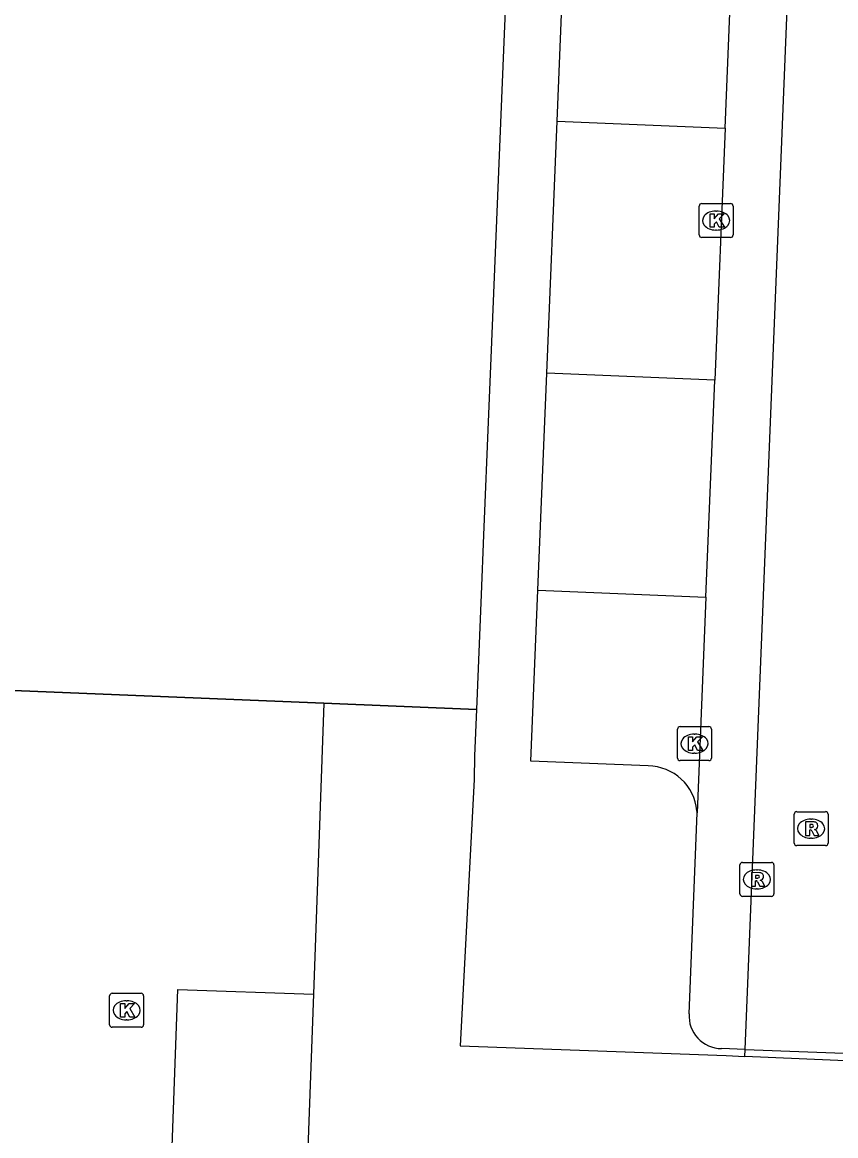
# Model space of a CAD drawing. Extents: x 160732 to 162105, y 387428 to 388479.
# Drawn here: x 161477.7 to 161501.67, y 387503.85 to 387536.68 of the extents above; entities that cross this region are included whole.
import ezdxf

# ---------------------------------------------------------------- set-up
doc = ezdxf.new("R2010")
doc.units = 0
for name, color, linetype in [('IMGEO_Kolk', 7, 'Continuous'), ('IMGEO_Muur', 7, 'Continuous'), ('IMGEO_Rijbaan_lokaal_gesloten', 7, 'Continuous'), ('IMGEO_Rijbaan_lokaal_open', 7, 'Continuous'), ('IMGEO_Rioolput', 7, 'Continuous'), ('IMGEO_Voetpad_gesloten', 7, 'Continuous'), ('IMGEO_Voetpad_open', 7, 'Continuous')]:
    doc.layers.add(name, color=color, linetype=linetype)

msp = doc.modelspace()

# ---------------------------------------------------------------- linework, layer by layer
at = {"layer": 'IMGEO_Kolk'}
for p, q in [((161497.723, 387531.335), (161498.575, 387531.335)), ((161497.648, 387530.409), (161497.648, 387531.261)), ((161498.136, 387531.115), (161498.161, 387531.115)), ((161498.649, 387531.261), (161498.649, 387530.409)), ((161498.575, 387530.335), (161497.723, 387530.335)), ((161498.159, 387530.555), (161498.134, 387530.555)), ((161497.085, 387515.914), (161497.937, 387515.914)), ((161497.01, 387514.988), (161497.01, 387515.84)), ((161497.498, 387515.694), (161497.523, 387515.694)), ((161498.011, 387515.84), (161498.011, 387514.988)), ((161497.937, 387514.914), (161497.085, 387514.914)), ((161497.521, 387515.134), (161497.496, 387515.134)), ((161480.345, 387508.053), (161481.197, 387508.053)), ((161480.27, 387507.127), (161480.27, 387507.979)), ((161480.758, 387507.833), (161480.783, 387507.833)), ((161481.271, 387507.979), (161481.271, 387507.127)), ((161481.197, 387507.053), (161480.345, 387507.053)), ((161480.781, 387507.273), (161480.756, 387507.273))]:
    msp.add_line(p, q, dxfattribs=at)
for points in [[(161497.723, 387531.335), (161498.575, 387531.335)], [(161497.648, 387530.409), (161497.648, 387531.261)], [(161497.969, 387531.035), (161498.092, 387531.035), (161498.092, 387530.884), (161498.222, 387531.035), (161498.386, 387531.035), (161498.24, 387530.884), (161498.393, 387530.635), (161498.241, 387530.635), (161498.156, 387530.799), (161498.092, 387530.732), (161498.092, 387530.635), (161497.969, 387530.635), (161497.969, 387531.035)], [(161498.649, 387531.261), (161498.649, 387530.409)], [(161498.575, 387530.335), (161497.723, 387530.335)], [(161497.085, 387515.914), (161497.937, 387515.914)], [(161497.01, 387514.988), (161497.01, 387515.84)], [(161497.331, 387515.614), (161497.454, 387515.614), (161497.454, 387515.463), (161497.584, 387515.614), (161497.748, 387515.614), (161497.602, 387515.463), (161497.755, 387515.214), (161497.603, 387515.214), (161497.518, 387515.378), (161497.454, 387515.311), (161497.454, 387515.214), (161497.331, 387515.214), (161497.331, 387515.614)], [(161498.011, 387515.84), (161498.011, 387514.988)], [(161497.937, 387514.914), (161497.085, 387514.914)], [(161480.345, 387508.053), (161481.197, 387508.053)], [(161480.27, 387507.127), (161480.27, 387507.979)], [(161480.591, 387507.753), (161480.714, 387507.753), (161480.714, 387507.602), (161480.844, 387507.753), (161481.008, 387507.753), (161480.862, 387507.602), (161481.015, 387507.353), (161480.863, 387507.353), (161480.778, 387507.517), (161480.714, 387507.45), (161480.714, 387507.353), (161480.591, 387507.353), (161480.591, 387507.753)], [(161481.271, 387507.979), (161481.271, 387507.127)], [(161481.197, 387507.053), (161480.345, 387507.053)]]:
    msp.add_lwpolyline(points, dxfattribs=at)
for centre, start, end in [((161497.725, 387531.259), 91.552, 178.448), ((161497.725, 387531.259), 91.552, 178.448), ((161498.573, 387531.259), 1.552, 88.448), ((161498.573, 387531.259), 1.552, 88.448), ((161497.725, 387530.411), 181.552, 268.448), ((161497.725, 387530.411), 181.552, 268.448), ((161498.573, 387530.411), 271.552, 358.448), ((161498.573, 387530.411), 271.552, 358.448), ((161497.087, 387515.838), 91.552, 178.448), ((161497.087, 387515.838), 91.552, 178.448), ((161497.935, 387515.838), 1.552, 88.448), ((161497.935, 387515.838), 1.552, 88.448), ((161497.087, 387514.99), 181.552, 268.448), ((161497.087, 387514.99), 181.552, 268.448), ((161497.935, 387514.99), 271.552, 358.448), ((161497.935, 387514.99), 271.552, 358.448), ((161480.347, 387507.977), 91.552, 178.448), ((161480.347, 387507.977), 91.552, 178.448), ((161481.195, 387507.977), 1.552, 88.448), ((161481.195, 387507.977), 1.552, 88.448), ((161480.347, 387507.129), 181.552, 268.448), ((161480.347, 387507.129), 181.552, 268.448), ((161481.195, 387507.129), 271.552, 358.448), ((161481.195, 387507.129), 271.552, 358.448)]:
    msp.add_arc(centre, 0.0765, start, end, dxfattribs=at)
for centre, major_axis, ratio, start_param, end_param in [((161498.135, 387530.835), (-0.387, 0.002), 0.722429, 4.712389, 7.853982), ((161498.16, 387530.835), (-0.39, 0.002), 0.717154, 1.570796, 4.712389), ((161497.497, 387515.414), (-0.387, 0.002), 0.722429, 4.712389, 7.853982), ((161497.522, 387515.414), (-0.39, 0.002), 0.717154, 1.570796, 4.712389), ((161480.757, 387507.553), (-0.387, 0.002), 0.722429, 4.712389, 7.853982), ((161480.782, 387507.553), (-0.39, 0.002), 0.717154, 1.570796, 4.712389)]:
    msp.add_ellipse(centre, major_axis=major_axis, ratio=ratio, start_param=start_param, end_param=end_param, dxfattribs=at)
at = {"layer": 'IMGEO_Muur'}
for points in [[(161491.905, 387536.342), (161491.826, 387534.436)], [(161491.826, 387534.436), (161491.5, 387526.541)], [(161491.295, 387521.555), (161491.223, 387519.808)], [(161491.223, 387519.808), (161491.083, 387516.418)], [(161486.585, 387516.603), (161472.366, 387517.189)], [(161491.083, 387516.418), (161486.585, 387516.603)], [(161491.083, 387516.418), (161491.026, 387515.051)]]:
    msp.add_lwpolyline(points, dxfattribs=at)
at = {"layer": 'IMGEO_Rijbaan_lokaal_gesloten'}
for points in [[(161499.001, 387506.399), (161500.888, 387553.135)], [(161499.001, 387506.399), (161518.528, 387505.667)]]:
    msp.add_lwpolyline(points, dxfattribs=at)
at = {"layer": 'IMGEO_Rijbaan_lokaal_open'}
for points in [[(161498.416, 387533.561), (161498.704, 387540.595)], [(161498.416, 387533.561), (161498.111, 387526.132)], [(161497.849, 387519.731), (161498.111, 387526.132)], [(161497.849, 387519.731), (161497.588, 387513.377)], [(161497.351, 387507.449), (161497.588, 387513.377)], [(161499.001, 387506.399), (161498.305, 387506.425)]]:
    msp.add_lwpolyline(points, dxfattribs=at)
msp.add_arc((161498.312, 387507.388), 0.963, 176.3632, 269.5832, dxfattribs=at)
at = {"layer": 'IMGEO_Rioolput'}
for p, q in [((161500.448, 387512.482), (161500.448, 387513.334)), ((161500.523, 387513.408), (161501.375, 387513.408)), ((161501.449, 387513.334), (161501.449, 387512.482)), ((161500.936, 387513.188), (161500.961, 387513.188)), ((161500.959, 387512.628), (161500.934, 387512.628)), ((161501.375, 387512.408), (161500.523, 387512.408)), ((161498.85, 387510.985), (161498.85, 387511.837)), ((161498.925, 387511.911), (161499.777, 387511.911)), ((161499.338, 387511.691), (161499.363, 387511.691)), ((161499.851, 387511.837), (161499.851, 387510.985)), ((161499.361, 387511.131), (161499.336, 387511.131)), ((161499.777, 387510.911), (161498.925, 387510.911))]:
    msp.add_line(p, q, dxfattribs=at)
for points in [[(161500.448, 387512.482), (161500.448, 387513.334)], [(161500.523, 387513.408), (161501.375, 387513.408)], [(161501.449, 387513.334), (161501.449, 387512.482)], [(161501.037, 387513.106), (161500.785, 387513.108), (161500.785, 387512.708)], [(161500.963, 387513.027), (161500.909, 387513.027), (161500.909, 387512.946)], [(161500.909, 387512.946), (161500.961, 387512.946)], [(161500.785, 387512.708), (161500.909, 387512.708), (161500.909, 387512.87), (161500.92, 387512.87)], [(161500.967, 387512.841), (161501.038, 387512.708), (161501.178, 387512.708), (161501.113, 387512.834)], [(161501.375, 387512.408), (161500.523, 387512.408)], [(161498.85, 387510.985), (161498.85, 387511.837)], [(161498.925, 387511.911), (161499.777, 387511.911)], [(161499.851, 387511.837), (161499.851, 387510.985)], [(161499.439, 387511.609), (161499.187, 387511.611), (161499.187, 387511.211)], [(161499.187, 387511.211), (161499.311, 387511.211), (161499.311, 387511.373), (161499.322, 387511.373)], [(161499.365, 387511.53), (161499.311, 387511.53), (161499.311, 387511.449)], [(161499.311, 387511.449), (161499.363, 387511.449)], [(161499.369, 387511.344), (161499.44, 387511.211), (161499.58, 387511.211), (161499.515, 387511.337)], [(161499.777, 387510.911), (161498.925, 387510.911)]]:
    msp.add_lwpolyline(points, dxfattribs=at)
for centre, radius, start, end in [((161500.525, 387513.332), 0.0765, 91.552, 178.448), ((161500.525, 387513.332), 0.0765, 91.552, 178.448), ((161501.373, 387513.332), 0.0765, 1.552, 88.448), ((161501.373, 387513.332), 0.0765, 1.552, 88.448), ((161500.945, 387513.135), 0.19, 274.7715, 282.9687), ((161500.969, 387512.931), 0.0964, 77.0061, 93.1865), ((161500.983, 387512.988), 0.0378, 276.6634, 79.6772), ((161501.036, 387512.996), 0.109, 350.3612, 89.416), ((161501.034, 387512.996), 0.112, 277.5842, 350.9817), ((161500.919, 387512.817), 0.0533, 26.0293, 88.6989), ((161501.018, 387512.781), 0.108, 29.5134, 73.7905), ((161500.525, 387512.484), 0.0765, 181.552, 268.448), ((161500.525, 387512.484), 0.0765, 181.552, 268.448), ((161501.373, 387512.484), 0.0765, 271.552, 358.448), ((161501.373, 387512.484), 0.0765, 271.552, 358.448), ((161498.927, 387511.835), 0.0765, 91.552, 178.448), ((161498.927, 387511.835), 0.0765, 91.552, 178.448), ((161499.775, 387511.835), 0.0765, 1.552, 88.448), ((161499.775, 387511.835), 0.0765, 1.552, 88.448), ((161499.321, 387511.32), 0.0533, 26.0293, 88.6989), ((161499.347, 387511.638), 0.19, 274.7715, 282.9687), ((161499.371, 387511.434), 0.0964, 77.0061, 93.1865), ((161499.385, 387511.491), 0.0378, 276.6634, 79.6772), ((161499.438, 387511.499), 0.109, 350.3612, 89.416), ((161499.436, 387511.499), 0.112, 277.5842, 350.9817), ((161499.42, 387511.284), 0.108, 29.5134, 73.7905), ((161498.927, 387510.987), 0.0765, 181.552, 268.448), ((161498.927, 387510.987), 0.0765, 181.552, 268.448), ((161499.775, 387510.987), 0.0765, 271.552, 358.448), ((161499.775, 387510.987), 0.0765, 271.552, 358.448)]:
    msp.add_arc(centre, radius, start, end, dxfattribs=at)
for centre, major_axis, ratio, start_param, end_param in [((161500.935, 387512.908), (-0.387, 0.002), 0.722429, 4.712389, 7.853982), ((161500.96, 387512.908), (-0.39, 0.002), 0.717154, 1.570796, 4.712389), ((161499.337, 387511.411), (-0.387, 0.002), 0.722429, 4.712389, 7.853982), ((161499.362, 387511.411), (-0.39, 0.002), 0.717154, 1.570796, 4.712389)]:
    msp.add_ellipse(centre, major_axis=major_axis, ratio=ratio, start_param=start_param, end_param=end_param, dxfattribs=at)
at = {"layer": 'IMGEO_Voetpad_gesloten'}
for points in [[(161481.923, 387498.2), (161481.988, 387500), (161482.281, 387508.169), (161486.278, 387508.025)], [(161486.278, 387508.025), (161485.99, 387500), (161485.919, 387498.031)]]:
    msp.add_lwpolyline(points, dxfattribs=at)
at = {"layer": 'IMGEO_Voetpad_open'}
for points in [[(161493.415, 387572.931), (161493.257, 387569.105), (161493.176, 387567.139), (161492.888, 387560.162), (161492.831, 387558.778), (161492.68, 387555.126), (161492.6, 387553.183), (161492.111, 387541.328), (161492.066, 387540.237), (161491.905, 387536.342), (161491.826, 387534.436), (161491.5, 387526.541), (161491.442, 387525.141), (161491.295, 387521.555), (161491.223, 387519.808), (161491.083, 387516.418)], [(161493.462, 387533.769), (161493.75, 387540.803)], [(161493.159, 387526.335), (161493.462, 387533.769)], [(161493.462, 387533.769), (161498.416, 387533.561)], [(161492.897, 387519.941), (161493.159, 387526.335)], [(161498.111, 387526.132), (161493.159, 387526.335)], [(161496.147, 387514.758), (161492.691, 387514.892), (161492.897, 387519.941)], [(161492.897, 387519.941), (161497.849, 387519.731)], [(161472.366, 387517.189), (161486.585, 387516.603)], [(161486.585, 387516.603), (161486.278, 387508.025)], [(161486.585, 387516.603), (161491.083, 387516.418)], [(161491.083, 387516.418), (161491.026, 387515.051), (161491.017, 387514.358), (161490.602, 387506.506), (161498.443, 387506.216), (161498.994, 387506.192)], [(161497.588, 387513.377), (161497.587, 387513.398), (161497.584, 387513.432)], [(161498.994, 387506.192), (161499.001, 387506.399)], [(161526.651, 387505), (161498.994, 387506.192)]]:
    msp.add_lwpolyline(points, dxfattribs=at)
msp.add_arc((161496.124, 387513.291), 1.467, 5.5091, 89.092, dxfattribs=at)

doc.saveas('drawing.dxf')
